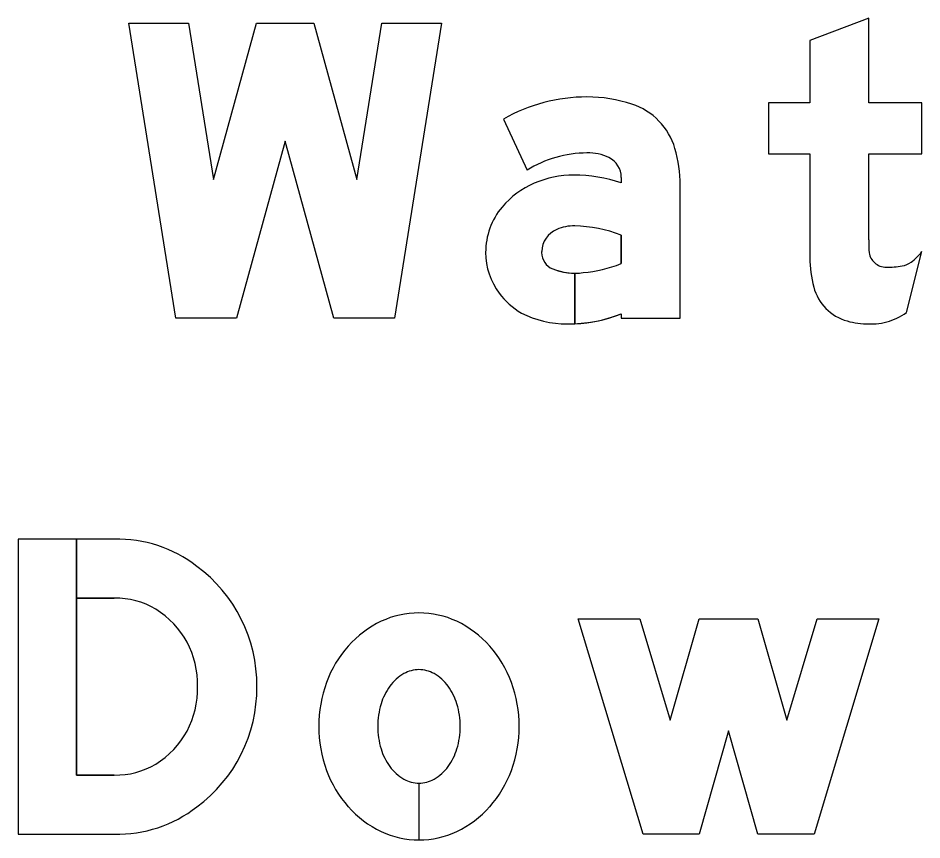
# Model space of a CAD drawing. Extents: x 1806251 to 1809821, y 414895 to 422886.
# Drawn here: x 1809676.9725 to 1809677.4631, y 415322.1278 to 415322.5738 of the extents above; entities that cross this region are included whole.
import ezdxf

# ---------------------------------------------------------------- set-up
doc = ezdxf.new("R2010")
doc.units = 0
for name, color, linetype in [('GSBWFILL', 7, 'Continuous'), ('GSCOLORFILL', 7, 'Continuous'), ('GSOUTLINE', 7, 'Continuous')]:
    doc.layers.add(name, color=color, linetype=linetype)

msp = doc.modelspace()

# ---------------------------------------------------------------- linework, layer by layer
at = {"layer": 'GSBWFILL'}
for p, q in [((1809677.45464, 415322.41398), (1809677.46307, 415322.4471)), ((1809677.02472, 415322.163), (1809677.00424, 415322.163)), ((1809677.19009, 415322.1586), (1809677.19009, 415322.1278)), ((1809677.1901, 415322.1278), (1809677.1901, 415322.1586))]:
    msp.add_line(p, q, dxfattribs=at)
for points in [[(1809677.11747, 415322.507), (1809677.09107, 415322.411), (1809677.05812, 415322.411), (1809677.03267, 415322.571), (1809677.06507, 415322.571), (1809677.07856, 415322.4862), (1809677.10188, 415322.571), (1809677.13305, 415322.571), (1809677.15637, 415322.4862), (1809677.16986, 415322.571), (1809677.20227, 415322.571), (1809677.17681, 415322.411), (1809677.14387, 415322.411)], [(1809677.43969, 415322.2478), (1809677.40449, 415322.131), (1809677.37409, 415322.131), (1809677.35809, 415322.187), (1809677.34209, 415322.131), (1809677.31169, 415322.131), (1809677.27649, 415322.2478), (1809677.30992, 415322.2478), (1809677.32648, 415322.19283), (1809677.34219, 415322.2478), (1809677.374, 415322.2478), (1809677.38971, 415322.19283), (1809677.40627, 415322.2478)]]:
    msp.add_lwpolyline(points, close=True, dxfattribs=at)
for points in [[(1809677.43427, 415322.4534), (1809677.43427, 415322.5002), (1809677.46307, 415322.5002), (1809677.46307, 415322.5278), (1809677.43427, 415322.5278), (1809677.43427, 415322.5738), (1809677.40227, 415322.56166), (1809677.40227, 415322.5278), (1809677.37987, 415322.5278), (1809677.37987, 415322.5002), (1809677.40227, 415322.5002), (1809677.40227, 415322.44373)], [(1809677.23589, 415322.51898), (1809677.24874, 415322.49125)], [(1809677.29987, 415322.48735), (1809677.29987, 415322.4844)], [(1809677.29987, 415322.41324), (1809677.29987, 415322.411), (1809677.33187, 415322.411), (1809677.33187, 415322.4832)], [(1809677.29987, 415322.45608), (1809677.29987, 415322.44053)], [(1809677.27467, 415322.4079), (1809677.27467, 415322.43536)], [(1809677.27468, 415322.43536), (1809677.27468, 415322.4079)], [(1809677.00424, 415322.163), (1809677.00424, 415322.291), (1809676.97249, 415322.291), (1809676.97249, 415322.131), (1809677.02472, 415322.131)], [(1809677.02472, 415322.291), (1809677.00425, 415322.291), (1809677.00425, 415322.259), (1809677.02472, 415322.259)]]:
    msp.add_lwpolyline(points, dxfattribs=at)
for centre, major_axis, ratio, start_param, end_param in [((1809677.28128, 415322.43929), (0, 0.09171), 0.999998, 0, 0.517719), ((1809677.28128, 415322.45268), (0, 0.07832), 0.999998, 5.96613, 6.283185), ((1809677.29448, 415322.49289), (0, 0.036), 0.999998, 4.997165, 5.96613), ((1809677.26136, 415322.4832), (0, 0.07051), 0.999998, 4.712389, 4.997165), ((1809677.28128, 415322.43929), (0, 0.06131), 0.999998, 0, 0.559495), ((1809677.28243, 415322.47639), (0, 0.02424), 0.999998, 5.822746, 6.330435), ((1809677.28787, 415322.48735), (0, 0.012), 0.999998, 4.712389, 5.822746), ((1809677.2742, 415322.43372), (0, 0.05487), 0.999998, 0, 0.404512), ((1809677.2742, 415322.40781), (0, 0.08078), 0.999998, 5.959871, 6.283185), ((1809677.27045, 415322.44189), (0, 0.04588), 0.999998, 0.399285, 0.87593), ((1809677.2648, 415322.44659), (0, 0.03854), 0.999998, 0.87593, 1.570796), ((1809677.27027, 415322.44663), (0, 0.0136), 0.999998, 0.408547, 1.530785), ((1809677.27406, 415322.43788), (0, 0.02314), 0.999998, 6.259455, 6.691732), ((1809677.27237, 415322.38237), (0, 0.07867), 0.999998, 5.926185, 6.254823), ((1809677.63458, 415322.4534), (0, 0.20031), 0.999994, 1.570796, 1.606005), ((1809677.2631, 415322.44659), (0, 0.03683), 0.999998, 1.570796, 2.21394), ((1809677.27115, 415322.44659), (0, 0.01449), 0.999998, 1.530785, 1.570796), ((1809677.26627, 415322.44659), (0, 0.0096), 0.999998, 1.570796, 2.757027), ((1809677.46436, 415322.44373), (0, 0.06209), 0.999994, 1.570796, 1.830698), ((1809677.44346, 415322.44791), (0, 0.0092), 0.999994, 1.74085, 2.407828), ((1809677.44201, 415322.4628), (0, 0.02627), 0.999994, 3.756278, 4.071638), ((1809677.27467, 415322.46736), (0, 0.032), 0.999998, 2.757027, 3.141593), ((1809677.2728, 415322.50936), (0, 0.07396), 0.999998, 3.228562, 3.516221), ((1809677.44375, 415322.44823), (0, 0.00963), 0.999994, 2.407828, 3.141593), ((1809677.44375, 415322.48913), (0, 0.05053), 0.999994, 3.141593, 3.310762), ((1809677.45024, 415322.45114), (0, 0.012), 0.999994, 3.310762, 3.756278), ((1809677.27467, 415322.46736), (0, 0.032), 0.999998, 3.141843, 3.28451), ((1809677.26637, 415322.44904), (0, 0.04092), 0.999998, 2.21394, 2.611125), ((1809677.42948, 415322.43446), (0, 0.026), 0.999994, 1.830698, 2.869526), ((1809677.27056, 415322.46286), (0, 0.05506), 0.999998, 2.672443, 3.141593), ((1809677.27056, 415322.48947), (0, 0.08167), 0.999998, 3.192057, 3.508644), ((1809677.43324, 415322.44545), (0, 0.03807), 0.999994, 3.427755, 3.738844), ((1809677.43427, 415322.45161), (0, 0.04381), 0.999994, 2.869526, 3.141593), ((1809677.43664, 415322.43388), (0, 0.026), 0.999994, 3.205734, 3.427755), ((1809677.27056, 415322.48947), (0, 0.08167), 0.999998, 3.141593, 3.191959), ((1809677.43427, 415322.4709), (0, 0.0631), 0.999994, 3.141593, 3.205734), ((1809677.02682, 415322.221), (0, 0.07003), 0.992009, 5.621793, 6.313477), ((1809677.02307, 415322.2118), (0, 0.07966), 0.992009, 4.702399, 5.655315), ((1809677.02548, 415322.21571), (0, 0.0433), 0.992009, 5.75224, 6.301036), ((1809677.02253, 415322.21225), (0, 0.0478), 0.992009, 4.686283, 5.735161), ((1809677.19313, 415322.1963), (0, 0.05537), 0.999994, 0.438571, 0.847388), ((1809677.19009, 415322.20278), (0, 0.04822), 0.999994, 0, 0.438571), ((1809677.19009, 415322.20278), (0, 0.04822), 0.999994, 5.844614, 6.283185), ((1809677.18705, 415322.1963), (0, 0.05537), 0.999994, 5.435798, 5.844614), ((1809677.19787, 415322.19212), (0, 0.0617), 0.999994, 0.847388, 1.220117), ((1809677.18231, 415322.19212), (0, 0.0617), 0.999994, 5.063069, 5.435798), ((1809677.194, 415322.19682), (0, 0.02442), 0.999994, 0.517724, 0.942), ((1809677.19009, 415322.20368), (0, 0.01652), 0.999994, 0, 0.517724), ((1809677.19009, 415322.20368), (0, 0.01652), 0.999994, 5.765461, 6.283185), ((1809677.18618, 415322.19682), (0, 0.02442), 0.999994, 5.341185, 5.765461), ((1809677.2053, 415322.1894), (0, 0.06961), 0.999994, 1.220117, 1.570796), ((1809677.17489, 415322.1894), (0, 0.06961), 0.999994, 4.712389, 5.063069), ((1809677.02253, 415322.20975), (0, 0.0478), 0.992009, 3.689617, 4.738495), ((1809677.02307, 415322.2102), (0, 0.07966), 0.992009, 3.769463, 4.722379), ((1809677.20017, 415322.19233), (0, 0.03204), 0.999994, 0.942, 1.278197), ((1809677.18002, 415322.19233), (0, 0.03204), 0.999994, 5.004989, 5.341185), ((1809677.2099, 415322.1894), (0, 0.04221), 0.999994, 1.278197, 1.570796), ((1809677.17029, 415322.1894), (0, 0.04221), 0.999994, 4.712389, 5.004989), ((1809677.2053, 415322.1894), (0, 0.06961), 0.999994, 1.570796, 1.921476), ((1809677.2099, 415322.1894), (0, 0.04221), 0.999994, 1.570796, 1.863396), ((1809677.17029, 415322.1894), (0, 0.04221), 0.999994, 4.419789, 4.712389), ((1809677.17489, 415322.1894), (0, 0.06961), 0.999994, 4.361709, 4.712389), ((1809677.20017, 415322.18647), (0, 0.03204), 0.999994, 1.863396, 2.199593), ((1809677.18002, 415322.18647), (0, 0.03204), 0.999994, 4.083593, 4.419789), ((1809677.02548, 415322.20629), (0, 0.0433), 0.992009, 3.123742, 3.672538), ((1809677.19787, 415322.18668), (0, 0.0617), 0.999994, 1.921476, 2.294205), ((1809677.194, 415322.18198), (0, 0.02442), 0.999994, 2.199593, 2.623869), ((1809677.18618, 415322.18198), (0, 0.02442), 0.999994, 3.659317, 4.083593), ((1809677.18231, 415322.18668), (0, 0.0617), 0.999994, 3.98898, 4.361709), ((1809677.19009, 415322.17512), (0, 0.01652), 0.999994, 2.623869, 3.141593), ((1809677.19009, 415322.17512), (0, 0.01652), 0.999994, 3.142077, 3.659317), ((1809677.02682, 415322.201), (0, 0.07003), 0.992009, 3.111301, 3.802985), ((1809677.19313, 415322.1825), (0, 0.05537), 0.999994, 2.294205, 2.703022), ((1809677.18705, 415322.1825), (0, 0.05537), 0.999994, 3.580164, 3.98898), ((1809677.19009, 415322.17602), (0, 0.04822), 0.999994, 2.703022, 3.141593), ((1809677.19009, 415322.17602), (0, 0.04822), 0.999994, 3.141759, 3.580164)]:
    msp.add_ellipse(centre, major_axis=major_axis, ratio=ratio, start_param=start_param, end_param=end_param, dxfattribs=at)
at = {"layer": 'GSCOLORFILL'}
for p, q in [((1809677.45464, 415322.41398), (1809677.46307, 415322.4471)), ((1809677.02472, 415322.163), (1809677.00424, 415322.163)), ((1809677.19009, 415322.1586), (1809677.19009, 415322.1278)), ((1809677.1901, 415322.1278), (1809677.1901, 415322.1586))]:
    msp.add_line(p, q, dxfattribs=at)
for points in [[(1809677.11747, 415322.507), (1809677.09107, 415322.411), (1809677.05812, 415322.411), (1809677.03267, 415322.571), (1809677.06507, 415322.571), (1809677.07856, 415322.4862), (1809677.10188, 415322.571), (1809677.13305, 415322.571), (1809677.15637, 415322.4862), (1809677.16986, 415322.571), (1809677.20227, 415322.571), (1809677.17681, 415322.411), (1809677.14387, 415322.411)], [(1809677.43969, 415322.2478), (1809677.40449, 415322.131), (1809677.37409, 415322.131), (1809677.35809, 415322.187), (1809677.34209, 415322.131), (1809677.31169, 415322.131), (1809677.27649, 415322.2478), (1809677.30992, 415322.2478), (1809677.32648, 415322.19283), (1809677.34219, 415322.2478), (1809677.374, 415322.2478), (1809677.38971, 415322.19283), (1809677.40627, 415322.2478)]]:
    msp.add_lwpolyline(points, close=True, dxfattribs=at)
for points in [[(1809677.43427, 415322.4534), (1809677.43427, 415322.5002), (1809677.46307, 415322.5002), (1809677.46307, 415322.5278), (1809677.43427, 415322.5278), (1809677.43427, 415322.5738), (1809677.40227, 415322.56166), (1809677.40227, 415322.5278), (1809677.37987, 415322.5278), (1809677.37987, 415322.5002), (1809677.40227, 415322.5002), (1809677.40227, 415322.44373)], [(1809677.23589, 415322.51898), (1809677.24874, 415322.49125)], [(1809677.29987, 415322.48735), (1809677.29987, 415322.4844)], [(1809677.29987, 415322.41324), (1809677.29987, 415322.411), (1809677.33187, 415322.411), (1809677.33187, 415322.4832)], [(1809677.29987, 415322.45608), (1809677.29987, 415322.44053)], [(1809677.27467, 415322.4079), (1809677.27467, 415322.43536)], [(1809677.27468, 415322.43536), (1809677.27468, 415322.4079)], [(1809677.00424, 415322.163), (1809677.00424, 415322.291), (1809676.97249, 415322.291), (1809676.97249, 415322.131), (1809677.02472, 415322.131)], [(1809677.02472, 415322.291), (1809677.00425, 415322.291), (1809677.00425, 415322.259), (1809677.02472, 415322.259)]]:
    msp.add_lwpolyline(points, dxfattribs=at)
for centre, major_axis, ratio, start_param, end_param in [((1809677.28128, 415322.43929), (0, 0.09171), 0.999998, 0, 0.517719), ((1809677.28128, 415322.45268), (0, 0.07832), 0.999998, 5.96613, 6.283185), ((1809677.29448, 415322.49289), (0, 0.036), 0.999998, 4.997165, 5.96613), ((1809677.26136, 415322.4832), (0, 0.07051), 0.999998, 4.712389, 4.997165), ((1809677.28128, 415322.43929), (0, 0.06131), 0.999998, 0, 0.559495), ((1809677.28243, 415322.47639), (0, 0.02424), 0.999998, 5.822746, 6.330435), ((1809677.28787, 415322.48735), (0, 0.012), 0.999998, 4.712389, 5.822746), ((1809677.2742, 415322.43372), (0, 0.05487), 0.999998, 0, 0.404512), ((1809677.2742, 415322.40781), (0, 0.08078), 0.999998, 5.959871, 6.283185), ((1809677.27045, 415322.44189), (0, 0.04588), 0.999998, 0.399285, 0.87593), ((1809677.2648, 415322.44659), (0, 0.03854), 0.999998, 0.87593, 1.570796), ((1809677.27027, 415322.44663), (0, 0.0136), 0.999998, 0.408547, 1.530785), ((1809677.27406, 415322.43788), (0, 0.02314), 0.999998, 6.259455, 6.691732), ((1809677.27237, 415322.38237), (0, 0.07867), 0.999998, 5.926185, 6.254823), ((1809677.63458, 415322.4534), (0, 0.20031), 0.999994, 1.570796, 1.606005), ((1809677.2631, 415322.44659), (0, 0.03683), 0.999998, 1.570796, 2.21394), ((1809677.27115, 415322.44659), (0, 0.01449), 0.999998, 1.530785, 1.570796), ((1809677.26627, 415322.44659), (0, 0.0096), 0.999998, 1.570796, 2.757027), ((1809677.46436, 415322.44373), (0, 0.06209), 0.999994, 1.570796, 1.830698), ((1809677.44346, 415322.44791), (0, 0.0092), 0.999994, 1.74085, 2.407828), ((1809677.44201, 415322.4628), (0, 0.02627), 0.999994, 3.756278, 4.071638), ((1809677.27467, 415322.46736), (0, 0.032), 0.999998, 2.757027, 3.141593), ((1809677.2728, 415322.50936), (0, 0.07396), 0.999998, 3.228562, 3.516221), ((1809677.44375, 415322.44823), (0, 0.00963), 0.999994, 2.407828, 3.141593), ((1809677.44375, 415322.48913), (0, 0.05053), 0.999994, 3.141593, 3.310762), ((1809677.45024, 415322.45114), (0, 0.012), 0.999994, 3.310762, 3.756278), ((1809677.27467, 415322.46736), (0, 0.032), 0.999998, 3.141843, 3.28451), ((1809677.26637, 415322.44904), (0, 0.04092), 0.999998, 2.21394, 2.611125), ((1809677.42948, 415322.43446), (0, 0.026), 0.999994, 1.830698, 2.869526), ((1809677.27056, 415322.46286), (0, 0.05506), 0.999998, 2.672443, 3.141593), ((1809677.27056, 415322.48947), (0, 0.08167), 0.999998, 3.192057, 3.508644), ((1809677.43324, 415322.44545), (0, 0.03807), 0.999994, 3.427755, 3.738844), ((1809677.43427, 415322.45161), (0, 0.04381), 0.999994, 2.869526, 3.141593), ((1809677.43664, 415322.43388), (0, 0.026), 0.999994, 3.205734, 3.427755), ((1809677.27056, 415322.48947), (0, 0.08167), 0.999998, 3.141593, 3.191959), ((1809677.43427, 415322.4709), (0, 0.0631), 0.999994, 3.141593, 3.205734), ((1809677.02682, 415322.221), (0, 0.07003), 0.992009, 5.621793, 6.313477), ((1809677.02307, 415322.2118), (0, 0.07966), 0.992009, 4.702399, 5.655315), ((1809677.02548, 415322.21571), (0, 0.0433), 0.992009, 5.75224, 6.301036), ((1809677.02253, 415322.21225), (0, 0.0478), 0.992009, 4.686283, 5.735161), ((1809677.19313, 415322.1963), (0, 0.05537), 0.999994, 0.438571, 0.847388), ((1809677.19009, 415322.20278), (0, 0.04822), 0.999994, 0, 0.438571), ((1809677.19009, 415322.20278), (0, 0.04822), 0.999994, 5.844614, 6.283185), ((1809677.18705, 415322.1963), (0, 0.05537), 0.999994, 5.435798, 5.844614), ((1809677.19787, 415322.19212), (0, 0.0617), 0.999994, 0.847388, 1.220117), ((1809677.18231, 415322.19212), (0, 0.0617), 0.999994, 5.063069, 5.435798), ((1809677.194, 415322.19682), (0, 0.02442), 0.999994, 0.517724, 0.942), ((1809677.19009, 415322.20368), (0, 0.01652), 0.999994, 0, 0.517724), ((1809677.19009, 415322.20368), (0, 0.01652), 0.999994, 5.765461, 6.283185), ((1809677.18618, 415322.19682), (0, 0.02442), 0.999994, 5.341185, 5.765461), ((1809677.2053, 415322.1894), (0, 0.06961), 0.999994, 1.220117, 1.570796), ((1809677.17489, 415322.1894), (0, 0.06961), 0.999994, 4.712389, 5.063069), ((1809677.02253, 415322.20975), (0, 0.0478), 0.992009, 3.689617, 4.738495), ((1809677.02307, 415322.2102), (0, 0.07966), 0.992009, 3.769463, 4.722379), ((1809677.20017, 415322.19233), (0, 0.03204), 0.999994, 0.942, 1.278197), ((1809677.18002, 415322.19233), (0, 0.03204), 0.999994, 5.004989, 5.341185), ((1809677.2099, 415322.1894), (0, 0.04221), 0.999994, 1.278197, 1.570796), ((1809677.17029, 415322.1894), (0, 0.04221), 0.999994, 4.712389, 5.004989), ((1809677.2053, 415322.1894), (0, 0.06961), 0.999994, 1.570796, 1.921476), ((1809677.2099, 415322.1894), (0, 0.04221), 0.999994, 1.570796, 1.863396), ((1809677.17029, 415322.1894), (0, 0.04221), 0.999994, 4.419789, 4.712389), ((1809677.17489, 415322.1894), (0, 0.06961), 0.999994, 4.361709, 4.712389), ((1809677.20017, 415322.18647), (0, 0.03204), 0.999994, 1.863396, 2.199593), ((1809677.18002, 415322.18647), (0, 0.03204), 0.999994, 4.083593, 4.419789), ((1809677.02548, 415322.20629), (0, 0.0433), 0.992009, 3.123742, 3.672538), ((1809677.19787, 415322.18668), (0, 0.0617), 0.999994, 1.921476, 2.294205), ((1809677.194, 415322.18198), (0, 0.02442), 0.999994, 2.199593, 2.623869), ((1809677.18618, 415322.18198), (0, 0.02442), 0.999994, 3.659317, 4.083593), ((1809677.18231, 415322.18668), (0, 0.0617), 0.999994, 3.98898, 4.361709), ((1809677.19009, 415322.17512), (0, 0.01652), 0.999994, 2.623869, 3.141593), ((1809677.19009, 415322.17512), (0, 0.01652), 0.999994, 3.142077, 3.659317), ((1809677.02682, 415322.201), (0, 0.07003), 0.992009, 3.111301, 3.802985), ((1809677.19313, 415322.1825), (0, 0.05537), 0.999994, 2.294205, 2.703022), ((1809677.18705, 415322.1825), (0, 0.05537), 0.999994, 3.580164, 3.98898), ((1809677.19009, 415322.17602), (0, 0.04822), 0.999994, 2.703022, 3.141593), ((1809677.19009, 415322.17602), (0, 0.04822), 0.999994, 3.141759, 3.580164)]:
    msp.add_ellipse(centre, major_axis=major_axis, ratio=ratio, start_param=start_param, end_param=end_param, dxfattribs=at)
at = {"layer": 'GSOUTLINE'}
for p, q in [((1809677.45464, 415322.41398), (1809677.46307, 415322.4471)), ((1809677.02472, 415322.163), (1809677.02472, 415322.163)), ((1809677.02472, 415322.131), (1809677.02472, 415322.131))]:
    msp.add_line(p, q, dxfattribs=at)
for points in [[(1809677.11747, 415322.507), (1809677.09107, 415322.411), (1809677.05812, 415322.411), (1809677.03267, 415322.571), (1809677.06507, 415322.571), (1809677.07856, 415322.4862), (1809677.10188, 415322.571), (1809677.13305, 415322.571), (1809677.15637, 415322.4862), (1809677.16986, 415322.571), (1809677.20227, 415322.571), (1809677.17681, 415322.411), (1809677.14387, 415322.411)], [(1809677.43969, 415322.2478), (1809677.40449, 415322.131), (1809677.37409, 415322.131), (1809677.35809, 415322.187), (1809677.34209, 415322.131), (1809677.31169, 415322.131), (1809677.27649, 415322.2478), (1809677.30992, 415322.2478), (1809677.32648, 415322.19283), (1809677.34219, 415322.2478), (1809677.374, 415322.2478), (1809677.38971, 415322.19283), (1809677.40627, 415322.2478)]]:
    msp.add_lwpolyline(points, close=True, dxfattribs=at)
for points in [[(1809677.43427, 415322.4534), (1809677.43427, 415322.5002), (1809677.46307, 415322.5002), (1809677.46307, 415322.5278), (1809677.43427, 415322.5278), (1809677.43427, 415322.5738), (1809677.40227, 415322.56166), (1809677.40227, 415322.5278), (1809677.37987, 415322.5278), (1809677.37987, 415322.5002), (1809677.40227, 415322.5002), (1809677.40227, 415322.44373)], [(1809677.23589, 415322.51898), (1809677.24874, 415322.49125)], [(1809677.29987, 415322.48735), (1809677.29987, 415322.4844)], [(1809677.29987, 415322.41324), (1809677.29987, 415322.411), (1809677.33187, 415322.411), (1809677.33187, 415322.4832)], [(1809677.29987, 415322.44053), (1809677.29987, 415322.45608)], [(1809677.02472, 415322.291), (1809676.97249, 415322.291), (1809676.97249, 415322.131), (1809677.02472, 415322.131)], [(1809677.02472, 415322.259), (1809677.00424, 415322.259), (1809677.00424, 415322.163), (1809677.02472, 415322.163)]]:
    msp.add_lwpolyline(points, dxfattribs=at)
for centre, major_axis, ratio, start_param, end_param in [((1809677.28128, 415322.43929), (0, 0.09171), 0.999998, 6.283185, 6.800904), ((1809677.28128, 415322.45268), (0, 0.07832), 0.999998, 5.96613, 6.283185), ((1809677.29448, 415322.49289), (0, 0.036), 0.999998, 4.997165, 5.96613), ((1809677.26136, 415322.4832), (0, 0.07051), 0.999998, 4.712389, 4.997165), ((1809677.28128, 415322.43929), (0, 0.06131), 0.999998, 0, 0.559495), ((1809677.28243, 415322.47639), (0, 0.02424), 0.999998, 5.822746, 6.330435), ((1809677.28787, 415322.48735), (0, 0.012), 0.999998, 4.712389, 5.822746), ((1809677.2742, 415322.43372), (0, 0.05487), 0.999998, 0, 0.404512), ((1809677.2742, 415322.40781), (0, 0.08078), 0.999998, 5.959871, 6.283185), ((1809677.27045, 415322.44189), (0, 0.04588), 0.999998, 0.399285, 0.87593), ((1809677.2648, 415322.44659), (0, 0.03854), 0.999998, 0.87593, 1.570796), ((1809677.27027, 415322.44663), (0, 0.0136), 0.999998, 0.408547, 1.530785), ((1809677.27406, 415322.43788), (0, 0.02314), 0.999998, 6.25958, 6.691732), ((1809677.27457, 415322.45981), (0, 0.0012), 0.999998, 6.254787, 6.25958), ((1809677.27237, 415322.38237), (0, 0.07867), 0.999998, 5.926185, 6.254787), ((1809677.63458, 415322.4534), (0, 0.20031), 0.999994, 1.570796, 1.606005), ((1809677.2631, 415322.44659), (0, 0.03683), 0.999998, 1.570796, 2.21394), ((1809677.27115, 415322.44659), (0, 0.01449), 0.999998, 1.530785, 1.570796), ((1809677.26627, 415322.44659), (0, 0.0096), 0.999998, 1.570796, 2.757027), ((1809677.46436, 415322.44373), (0, 0.06209), 0.999994, 1.570796, 1.830698), ((1809677.44346, 415322.44791), (0, 0.0092), 0.999994, 1.74085, 2.407828), ((1809677.44201, 415322.4628), (0, 0.02627), 0.999994, 3.756278, 4.071638), ((1809677.27467, 415322.46736), (0, 0.032), 0.999998, 2.757027, 3.28451), ((1809677.2728, 415322.50936), (0, 0.07396), 0.999998, 3.228562, 3.516221), ((1809677.44375, 415322.44823), (0, 0.00963), 0.999994, 2.407828, 3.141593), ((1809677.44375, 415322.48913), (0, 0.05053), 0.999994, 3.141593, 3.310762), ((1809677.45024, 415322.45114), (0, 0.012), 0.999994, 3.310762, 3.756278), ((1809677.26637, 415322.44904), (0, 0.04092), 0.999998, 2.21394, 2.611125), ((1809677.42948, 415322.43446), (0, 0.026), 0.999994, 1.830698, 2.869526), ((1809677.27056, 415322.46286), (0, 0.05506), 0.999998, 2.672443, 3.141593), ((1809677.27056, 415322.48947), (0, 0.08167), 0.999998, 3.141593, 3.508644), ((1809677.43324, 415322.44545), (0, 0.03807), 0.999994, 3.427755, 3.738844), ((1809677.43427, 415322.45161), (0, 0.04381), 0.999994, 2.869526, 3.141593), ((1809677.43664, 415322.43388), (0, 0.026), 0.999994, 3.205734, 3.427755), ((1809677.43427, 415322.4709), (0, 0.0631), 0.999994, 3.141593, 3.205734), ((1809677.02682, 415322.221), (0, 0.07003), 0.992009, 5.621793, 6.313477), ((1809677.02307, 415322.2118), (0, 0.07966), 0.992009, 4.702399, 5.655315), ((1809677.02548, 415322.21571), (0, 0.0433), 0.992009, 5.75224, 6.301036), ((1809677.02253, 415322.21225), (0, 0.0478), 0.992009, 4.686283, 5.735161), ((1809677.19313, 415322.1963), (0, 0.05537), 0.999994, 0.438571, 0.847388), ((1809677.19009, 415322.20278), (0, 0.04822), 0.999994, 0, 0.438571), ((1809677.19009, 415322.20278), (0, 0.04822), 0.999994, 5.844614, 6.283185), ((1809677.18705, 415322.1963), (0, 0.05537), 0.999994, 5.435798, 5.844614), ((1809677.19787, 415322.19212), (0, 0.0617), 0.999994, 0.847388, 1.220117), ((1809677.18231, 415322.19212), (0, 0.0617), 0.999994, 5.063069, 5.435798), ((1809677.194, 415322.19682), (0, 0.02442), 0.999994, 0.517724, 0.942), ((1809677.19009, 415322.20368), (0, 0.01652), 0.999994, 0, 0.517724), ((1809677.19009, 415322.20368), (0, 0.01652), 0.999994, 5.765461, 6.283185), ((1809677.18618, 415322.19682), (0, 0.02442), 0.999994, 5.341185, 5.765461), ((1809677.2053, 415322.1894), (0, 0.06961), 0.999994, 1.220117, 1.570796), ((1809677.17489, 415322.1894), (0, 0.06961), 0.999994, 4.712389, 5.063069), ((1809677.02253, 415322.20975), (0, 0.0478), 0.992009, 3.689617, 4.738495), ((1809677.02307, 415322.2102), (0, 0.07966), 0.992009, 3.769463, 4.722379), ((1809677.20017, 415322.19233), (0, 0.03204), 0.999994, 0.942, 1.278197), ((1809677.18002, 415322.19233), (0, 0.03204), 0.999994, 5.004989, 5.341185), ((1809677.2099, 415322.1894), (0, 0.04221), 0.999994, 1.278197, 1.570796), ((1809677.17029, 415322.1894), (0, 0.04221), 0.999994, 4.712389, 5.004989), ((1809677.2053, 415322.1894), (0, 0.06961), 0.999994, 1.570796, 1.921476), ((1809677.2099, 415322.1894), (0, 0.04221), 0.999994, 1.570796, 1.863396), ((1809677.17029, 415322.1894), (0, 0.04221), 0.999994, 4.419789, 4.712389), ((1809677.17489, 415322.1894), (0, 0.06961), 0.999994, 4.361709, 4.712389), ((1809677.20017, 415322.18647), (0, 0.03204), 0.999994, 1.863396, 2.199593), ((1809677.18002, 415322.18647), (0, 0.03204), 0.999994, 4.083593, 4.419789), ((1809677.02548, 415322.20629), (0, 0.0433), 0.992009, 3.123742, 3.672538), ((1809677.19787, 415322.18668), (0, 0.0617), 0.999994, 1.921476, 2.294205), ((1809677.194, 415322.18198), (0, 0.02442), 0.999994, 2.199593, 2.623869), ((1809677.18618, 415322.18198), (0, 0.02442), 0.999994, 3.659317, 4.083593), ((1809677.18231, 415322.18668), (0, 0.0617), 0.999994, 3.98898, 4.361709), ((1809677.19009, 415322.17512), (0, 0.01652), 0.999994, 2.623869, 3.141593), ((1809677.19009, 415322.17512), (0, 0.01652), 0.999994, 3.141593, 3.659317), ((1809677.02682, 415322.201), (0, 0.07003), 0.992009, 3.111301, 3.802985), ((1809677.19313, 415322.1825), (0, 0.05537), 0.999994, 2.294205, 2.703022), ((1809677.18705, 415322.1825), (0, 0.05537), 0.999994, 3.580164, 3.98898), ((1809677.19009, 415322.17602), (0, 0.04822), 0.999994, 2.703022, 3.141593), ((1809677.19009, 415322.17602), (0, 0.04822), 0.999994, 3.141593, 3.580164)]:
    msp.add_ellipse(centre, major_axis=major_axis, ratio=ratio, start_param=start_param, end_param=end_param, dxfattribs=at)

doc.saveas('drawing.dxf')
